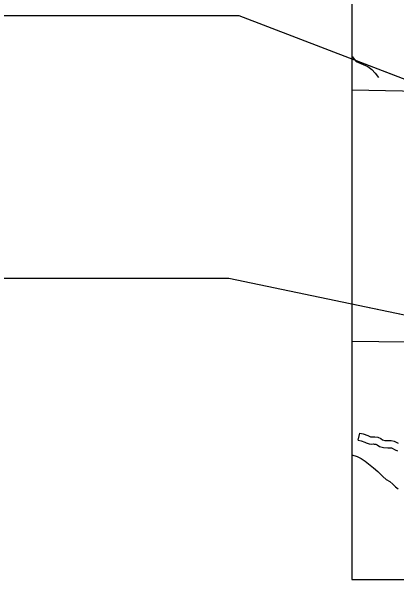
# Model space of a CAD drawing. Extents: x 0 to 3171, y 0 to 2059.
# Drawn here: x 912.7 to 1044.8, y 254.4 to 449.4 of the extents above; entities that cross this region are included whole.
import ezdxf

# ---------------------------------------------------------------- set-up
doc = ezdxf.new("R2010")
doc.units = 0
for name, color, linetype in [('Default', 7, 'Continuous'), ('Level 35', 7, 'Continuous'), ('Level 46', 7, 'Continuous'), ('Level 5', 7, 'Continuous')]:
    doc.layers.add(name, color=color, linetype=linetype)

msp = doc.modelspace()

# ---------------------------------------------------------------- linework, layer by layer
at = {"layer": 'Default'}
for p, q in [((1029.42, 1254.61), (1029.42, 254.41)), ((622.27, 447.98), (990.73, 447.98)), ((990.73, 447.98), (1391.7, 293.66)), ((1029.42, 433.09), (1391.7, 293.66)), ((357.85, 357.79), (987.22, 357.79)), ((987.22, 357.79), (1387.27, 274.68)), ((1029.42, 349.02), (1387.27, 274.68)), ((1029.42, 254.41), (2119.81, 254.41))]:
    msp.add_line(p, q, dxfattribs=at)
msp.add_lwpolyline([(2119.81, 1254.61), (1029.42, 1254.61), (1029.42, 254.41), (2119.81, 254.41)], close=True, dxfattribs=at)
msp.add_lwpolyline([(2119.81, 1254.61), (1029.42, 1254.61), (1029.42, 254.41), (2119.81, 254.41)], close=True, dxfattribs=at)
msp.add_lwpolyline([(2119.81, 1254.61), (1029.42, 1254.61), (1029.42, 254.41), (2119.81, 254.41)], close=True, dxfattribs=at)
at = {"layer": 'Level 35'}
for points in [[(1029.42, 433.95), (1029.68, 433.78), (1030.34, 432.82), (1030.89, 432.23), (1034.91, 430.45), (1036.32, 429.4), (1037.38, 428.22), (1038.58, 426.7)], [(1029.42, 297.19), (1031.26, 296.64), (1032.61, 296.02), (1033.97, 295.08), (1036.78, 292.73), (1038.34, 291.57), (1040.09, 289.76), (1041.22, 288.78), (1042.38, 288.08), (1043.45, 287.21), (1044.4, 286.24), (1045.29, 285.6)]]:
    msp.add_lwpolyline(points, dxfattribs=at)
at = {"layer": 'Level 46'}
for points in [[(1031.6, 302.23), (1032.11, 304.68), (1033.29, 304.44), (1034.88, 303.9), (1035.35, 303.64), (1035.86, 303.45), (1036.15, 303.43), (1036.66, 303.45), (1037.31, 303.44), (1038.34, 303.25), (1039.3, 302.81), (1039.91, 302.4), (1040.7, 302.2), (1041.76, 302.11), (1042.84, 302.16), (1043.88, 301.96), (1045.31, 301.18)], [(1031.6, 302.23), (1032.63, 302.02), (1033.87, 301.6), (1034.31, 301.36), (1035.32, 300.99), (1036.1, 300.92), (1036.69, 300.95), (1037.06, 300.94), (1037.59, 300.85), (1038.07, 300.63), (1038.88, 300.08), (1040.29, 299.73), (1041.72, 299.61), (1042.65, 299.65), (1043.03, 299.58), (1044.21, 298.94), (1045.03, 298.58)]]:
    msp.add_lwpolyline(points, dxfattribs=at)
at = {"layer": 'Level 5'}
for points in [[(1029.42, 422.49), (1093.18, 421.22)], [(1029.42, 336.22), (1093.9, 335.47)]]:
    msp.add_lwpolyline(points, dxfattribs=at)

doc.saveas('drawing.dxf')
